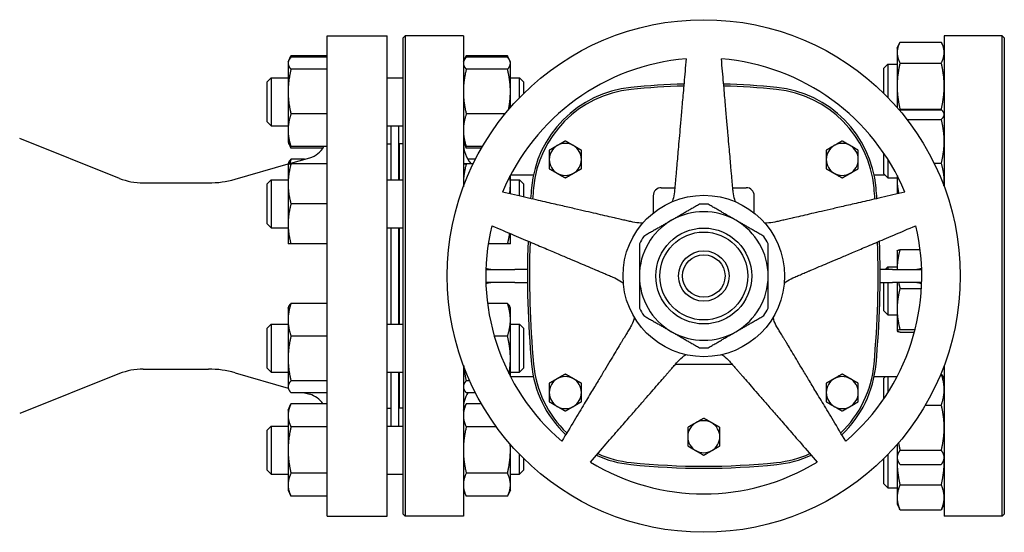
# Model space of a CAD drawing. Header units: inches. Extents: x 5 to 1128, y -85 to 748.
# Tile 503 of 656: x 578 to 593, y 431 to 439. Entities that reach past the tile are written whole.
import ezdxf

# ---------------------------------------------------------------- set-up
doc = ezdxf.new("R2010")
doc.units = ezdxf.units.IN
doc.header["$LTSCALE"] = 32
doc.header["$MEASUREMENT"] = 0
doc.layers.add('Visible (ANSI)', color=7, linetype='Continuous', lineweight=30)

msp = doc.modelspace()

# ---------------------------------------------------------------- linework, layer by layer
at = {"layer": 'Visible (ANSI)'}
for p, q in [((582.84313, 431.23367), (582.84313, 438.73367)), ((582.84313, 438.73367), (583.78063, 438.73367)), ((583.78063, 431.23367), (583.78063, 438.73367)), ((584.03063, 438.70242), (584.06188, 438.73367)), ((584.03063, 431.26492), (584.03063, 438.70242)), ((584.06188, 438.73367), (584.06188, 431.23367)), ((584.96813, 438.73367), (584.06188, 438.73367)), ((584.96813, 438.73367), (584.96813, 436.37561)), ((591.73413, 438.53951), (591.76979, 438.61598)), ((591.77922, 438.63521), (592.42305, 438.63521)), ((592.46813, 438.53951), (592.43247, 438.61598)), ((592.46813, 438.73367), (592.46813, 436.37561)), ((593.37438, 438.73367), (592.46813, 438.73367)), ((593.37438, 431.23367), (593.37438, 438.73367)), ((593.40563, 438.70242), (593.37438, 438.73367)), ((593.40563, 438.70242), (593.40563, 431.26492)), ((591.73413, 438.53951), (591.73413, 438.47137)), ((591.73413, 438.47137), (591.73413, 437.94717)), ((582.23463, 438.32488), (582.24499, 438.34708)), ((582.23463, 438.32488), (582.23463, 438.30344)), ((582.24499, 438.34708), (582.27955, 438.4212)), ((582.84313, 438.42156), (582.27972, 438.42156)), ((582.84313, 438.39714), (582.27972, 438.39714)), ((584.96813, 438.32488), (584.97842, 438.34693)), ((584.97842, 438.34693), (585.01321, 438.42155)), ((585.01321, 438.42155), (585.01322, 438.42156)), ((585.65705, 438.42156), (585.01322, 438.42156)), ((585.65705, 438.39698), (585.01322, 438.39698)), ((585.65705, 438.42156), (585.65705, 438.42155)), ((585.69185, 438.34693), (585.65705, 438.42155)), ((585.70213, 438.32488), (585.69185, 438.34693)), ((585.70213, 438.30357), (585.70213, 438.32488)), ((591.77922, 438.30753), (592.42305, 438.30753)), ((582.23463, 438.30344), (582.23463, 437.86111)), ((582.84313, 438.20974), (582.27972, 438.20974)), ((585.65705, 438.21017), (585.01322, 438.21017)), ((585.70213, 437.86162), (585.70213, 438.30357)), ((591.52813, 438.22701), (591.59063, 438.28951)), ((591.52813, 437.8304), (591.52813, 438.22701)), ((591.59063, 438.28951), (591.59063, 437.76733)), ((591.59063, 438.28951), (591.73413, 438.28951)), ((581.90563, 438.01238), (581.96813, 438.07488)), ((581.90563, 437.38738), (581.90563, 438.01238)), ((581.96813, 438.07488), (581.96813, 437.32488)), ((581.96813, 438.07488), (582.23463, 438.07488)), ((583.78063, 438.07488), (584.03063, 438.07488)), ((585.70213, 438.07488), (585.84313, 438.07488)), ((585.84313, 437.76474), (585.84313, 438.07488)), ((585.90563, 438.01238), (585.84313, 438.07488)), ((585.90563, 438.01238), (585.90563, 437.82793)), ((582.23463, 437.86111), (582.23463, 437.25754)), ((585.70213, 437.61117), (585.70213, 437.86162)), ((591.73413, 437.94717), (591.73413, 437.61117)), ((591.77922, 437.58682), (592.42305, 437.58682)), ((591.77922, 437.57846), (592.42305, 437.57846)), ((581.90563, 437.38738), (581.96813, 437.32488)), ((582.84313, 437.51247), (582.27972, 437.51247)), ((585.6194, 437.51306), (585.01322, 437.51306)), ((591.88412, 437.42836), (592.42305, 437.42836)), ((592.46813, 437.51708), (592.46162, 437.53105)), ((581.96813, 437.32488), (582.23463, 437.32488)), ((582.23463, 437.25754), (582.23463, 437.07488)), ((583.78063, 437.32488), (584.03063, 437.32488)), ((583.84313, 436.48376), (583.84313, 437.32488)), ((583.96313, 436.48376), (583.96313, 437.32488)), ((579.60236, 436.50771), (578.04805, 437.1271)), ((582.23463, 437.07488), (582.24499, 437.05267)), ((582.24499, 437.05267), (582.27955, 436.97855)), ((582.84313, 437.00261), (582.27972, 437.00261)), ((582.7784, 436.97819), (582.27972, 436.97819)), ((583.78063, 437.04617), (583.84313, 437.04617)), ((583.96313, 436.92367), (583.96813, 436.92367)), ((583.96813, 437.04367), (583.96813, 436.48376)), ((584.03063, 437.04367), (583.96813, 437.04367)), ((584.96813, 437.07488), (584.97842, 437.05282)), ((584.97842, 437.05282), (585.01321, 436.9782)), ((585.26513, 437.00277), (585.01322, 437.00277)), ((585.25087, 436.97819), (585.01322, 436.97819)), ((582.24214, 436.73388), (582.5715, 436.82832)), ((582.49256, 436.80569), (582.27972, 436.80569)), ((585.15728, 436.80585), (585.03665, 436.80585)), ((591.52813, 436.57958), (591.52813, 436.8978)), ((591.59063, 436.80266), (591.59063, 436.51708)), ((581.40828, 436.49478), (582.23463, 436.73173)), ((582.23463, 436.73376), (582.24484, 436.75565)), ((582.23463, 436.73376), (582.23463, 436.42078)), ((582.84313, 436.73408), (582.27972, 436.73408)), ((582.84313, 436.73344), (582.27972, 436.73344)), ((585.12131, 436.73377), (585.01322, 436.73377)), ((585.1213, 436.73375), (585.01322, 436.73375)), ((592.31095, 436.74198), (592.42305, 436.74198)), ((581.90563, 436.42126), (581.96813, 436.48376)), ((581.96813, 436.48376), (581.96813, 435.73376)), ((581.96813, 436.48376), (582.23463, 436.48376)), ((583.78063, 436.48376), (584.03063, 436.48376)), ((585.70213, 436.42124), (585.70213, 436.5533)), ((585.70213, 436.48376), (585.84313, 436.48376)), ((586.06104, 436.55847), (585.70483, 436.55847)), ((585.84313, 436.2323), (585.84313, 436.48376)), ((585.90563, 436.42126), (585.84313, 436.48376)), ((591.54924, 436.55847), (591.37523, 436.55847)), ((591.52813, 436.57958), (591.59063, 436.51708)), ((591.59063, 436.51708), (591.73413, 436.51708)), ((591.73413, 436.5533), (591.73413, 436.47384)), ((591.73413, 436.47384), (591.73413, 436.26708)), ((579.97254, 436.43667), (580.99482, 436.43667)), ((581.90563, 435.79626), (581.90563, 436.42126)), ((582.23463, 436.42078), (582.23463, 435.79578)), ((585.70213, 436.26485), (585.70213, 436.42124)), ((585.90563, 436.42126), (585.90563, 436.21787)), ((588.05573, 436.36162), (588.26661, 436.36162)), ((589.16965, 436.36162), (589.38053, 436.36162)), ((587.93073, 436.23662), (587.93073, 435.96713)), ((589.50553, 435.96713), (589.50553, 436.23662)), ((591.73413, 436.26708), (591.73507, 436.26507)), ((582.84313, 436.10812), (582.27972, 436.10812)), ((581.90563, 435.79626), (581.96813, 435.73376)), ((581.96813, 435.73376), (582.23463, 435.73376)), ((582.23463, 435.79578), (582.23463, 435.48376)), ((583.78063, 435.73376), (584.03063, 435.73376)), ((583.84313, 434.23358), (583.84313, 435.73376)), ((583.96313, 434.23358), (583.96313, 435.73376)), ((583.96813, 435.73376), (583.96813, 434.23358)), ((585.70213, 435.48376), (585.70213, 435.64477)), ((582.84313, 435.48344), (582.27972, 435.48344)), ((585.65705, 435.48375), (585.35511, 435.48375)), ((591.77922, 435.39474), (592.09319, 435.39474)), ((591.73413, 435.37673), (591.73453, 435.37758)), ((591.73413, 435.37673), (591.73413, 435.09209)), ((585.3196, 435.08367), (585.77313, 435.08367)), ((585.96847, 435.08367), (585.77313, 435.08367)), ((591.66313, 435.08367), (591.4678, 435.08367)), ((591.54757, 435.08367), (591.59063, 435.12673)), ((591.59063, 435.12673), (591.59063, 435.08367)), ((591.59063, 435.12673), (591.73413, 435.12673)), ((591.66313, 435.08367), (592.11666, 435.08367)), ((591.73413, 435.09209), (591.73413, 435.08367)), ((585.77313, 434.88367), (585.3196, 434.88367)), ((585.77313, 434.88367), (585.96847, 434.88367)), ((591.4678, 434.88367), (591.66313, 434.88367)), ((591.52813, 434.43923), (591.52813, 434.88367)), ((591.59063, 434.88367), (591.59063, 434.37673)), ((592.11666, 434.88367), (591.66313, 434.88367)), ((591.73413, 434.88367), (591.73413, 434.46795)), ((591.77922, 434.78945), (592.11258, 434.78945)), ((582.23463, 434.48358), (582.24484, 434.50548)), ((582.23463, 434.48358), (582.23463, 434.30013)), ((582.84313, 434.55551), (582.27972, 434.55551)), ((585.65705, 434.55567), (585.34518, 434.55567)), ((585.70213, 434.48358), (585.69185, 434.50562)), ((585.70213, 434.30051), (585.70213, 434.48358)), ((591.73413, 434.46795), (591.73413, 434.12758)), ((591.52813, 434.43923), (591.59063, 434.37673)), ((591.59063, 434.37673), (591.73413, 434.37673)), ((581.90563, 434.17108), (581.96813, 434.23358)), ((581.90563, 433.54608), (581.90563, 434.17108)), ((581.96813, 434.23358), (581.96813, 433.48358)), ((581.96813, 434.23358), (582.23463, 434.23358)), ((582.23463, 434.30013), (582.23463, 433.69629)), ((583.78063, 434.23358), (584.03063, 434.23358)), ((585.70213, 433.6968), (585.70213, 434.30051)), ((585.70213, 434.23358), (585.84313, 434.23358)), ((585.84313, 433.48358), (585.84313, 434.23358)), ((585.90563, 434.17108), (585.84313, 434.23358)), ((585.90563, 434.17108), (585.90563, 433.54608)), ((582.84313, 434.04475), (582.27972, 434.04475)), ((585.65705, 434.04534), (585.45018, 434.04534)), ((591.73413, 434.12758), (591.73413, 434.12673)), ((591.73413, 434.12673), (591.73453, 434.12587)), ((591.77922, 434.14644), (592.01344, 434.14644)), ((591.77922, 434.10872), (592.00363, 434.10872)), ((581.90563, 433.54608), (581.96813, 433.48358)), ((582.23463, 433.69629), (582.23463, 433.25473)), ((584.96813, 433.59173), (584.96813, 431.23367)), ((585.70213, 433.41404), (585.70213, 433.6968)), ((585.90563, 433.54608), (585.84313, 433.48358)), ((588.27542, 433.60572), (589.16085, 433.60572)), ((592.46813, 433.59173), (592.46813, 431.23367)), ((579.60236, 433.45963), (578.04805, 432.84023)), ((579.97254, 433.53067), (580.99482, 433.53067)), ((581.40828, 433.47256), (582.23463, 433.23561)), ((581.96813, 433.48358), (582.23463, 433.48358)), ((583.78063, 433.48358), (584.03063, 433.48358)), ((583.84313, 432.64246), (583.84313, 433.48358)), ((583.96313, 432.64246), (583.96313, 433.48358)), ((583.96813, 433.48358), (583.96813, 432.92367)), ((585.70213, 433.48358), (585.84313, 433.48358)), ((586.06104, 433.40887), (585.70483, 433.40887)), ((591.73144, 433.40887), (591.37523, 433.40887)), ((591.52813, 433.38776), (591.54924, 433.40887)), ((591.59063, 433.40887), (591.59063, 433.16467)), ((592.41374, 433.45316), (592.42305, 433.45316)), ((592.46813, 433.37225), (592.45314, 433.4044)), ((582.23463, 433.25473), (582.23463, 433.23358)), ((582.84313, 433.34782), (582.27972, 433.34782)), ((585.06773, 433.34825), (585.01322, 433.34825)), ((591.52813, 433.06954), (591.52813, 433.38776)), ((582.23463, 433.23358), (582.24484, 433.21168)), ((582.84313, 433.16165), (582.27972, 433.16165)), ((582.49256, 433.16165), (582.5715, 433.13901)), ((584.96813, 433.23358), (584.97841, 433.21154)), ((585.15728, 433.16149), (585.01322, 433.16149)), ((582.23463, 432.89246), (582.27955, 432.98879)), ((582.84313, 432.98915), (582.27972, 432.98915)), ((583.96313, 433.04367), (583.96813, 433.04367)), ((584.96813, 432.89246), (585.01321, 432.98914)), ((585.01321, 432.98914), (585.01322, 432.98915)), ((585.25087, 432.98915), (585.01322, 432.98915)), ((592.17443, 432.97022), (592.42305, 432.97022)), ((582.23463, 432.89246), (582.23463, 432.80845)), ((582.23463, 432.80845), (582.23463, 432.26691)), ((583.78063, 432.92117), (583.84313, 432.92117)), ((584.03063, 432.92367), (583.96813, 432.92367)), ((581.90563, 432.57996), (581.96813, 432.64246)), ((581.96813, 432.64246), (581.96813, 431.89246)), ((581.96813, 432.64246), (582.23463, 432.64246)), ((582.84313, 432.62776), (582.27972, 432.62776)), ((583.78063, 432.64246), (584.03063, 432.64246)), ((585.48515, 432.62829), (585.01322, 432.62829)), ((581.90563, 431.95496), (581.90563, 432.57996)), ((585.70213, 432.26744), (585.70213, 432.35617)), ((591.73413, 432.35617), (591.73413, 432.15283)), ((582.23463, 432.26691), (582.23463, 431.72592)), ((585.70213, 431.72619), (585.70213, 432.26744)), ((585.84313, 431.89246), (585.84313, 432.2026)), ((591.59063, 432.20001), (591.59063, 431.67783)), ((591.77922, 432.26431), (592.42305, 432.26431)), ((585.90563, 432.1394), (585.90563, 431.95496)), ((591.52813, 431.74033), (591.52813, 432.13693)), ((591.73413, 432.15283), (591.73413, 432.12225)), ((591.73413, 432.12225), (591.73413, 432.0855)), ((591.73413, 432.12225), (591.74912, 432.0901)), ((591.73413, 432.0855), (591.73413, 431.52864)), ((591.77922, 432.04134), (592.42305, 432.04134)), ((592.46813, 432.12225), (592.45314, 432.0901)), ((581.90563, 431.95496), (581.96813, 431.89246)), ((581.96813, 431.89246), (582.23463, 431.89246)), ((582.84313, 431.90607), (582.27972, 431.90607)), ((583.78063, 431.89246), (584.03063, 431.89246)), ((585.65705, 431.9066), (585.01322, 431.9066)), ((585.70213, 431.89246), (585.84313, 431.89246)), ((585.90563, 431.95496), (585.84313, 431.89246)), ((582.23463, 431.72592), (582.23463, 431.64246)), ((585.70213, 431.64246), (585.70213, 431.72619)), ((591.52813, 431.74033), (591.59063, 431.67783)), ((591.77922, 431.72515), (592.42305, 431.72515)), ((582.23463, 431.64246), (582.27955, 431.54614)), ((584.96813, 431.64246), (585.01321, 431.54579)), ((585.70213, 431.64246), (585.65705, 431.54579)), ((591.59063, 431.67783), (591.73413, 431.67783)), ((582.84313, 431.54578), (582.27972, 431.54578)), ((585.65705, 431.54578), (585.01322, 431.54578)), ((591.73413, 431.52864), (591.73413, 431.42783)), ((591.73413, 431.42783), (591.76979, 431.35136)), ((592.46813, 431.42783), (592.43247, 431.35136)), ((584.03063, 431.26492), (584.06188, 431.23367)), ((591.77922, 431.33213), (592.42305, 431.33213)), ((593.40563, 431.26492), (593.37438, 431.23367)), ((582.84313, 431.23367), (583.78063, 431.23367)), ((584.96813, 431.23367), (584.06188, 431.23367)), ((593.37438, 431.23367), (592.46813, 431.23367))]:
    msp.add_line(p, q, dxfattribs=at)
for radius in [4, 1.25984, 0.74803, 0.68553, 0.3937, 0.3312]:
    msp.add_circle((588.71813, 434.98367), radius, dxfattribs=at)
for centre, radius, start, end in [((588.71813, 434.98367), 3.4, 94.64927, 157.35073), ((588.71813, 434.98367), 3.4, 22.64927, 85.35073), ((587.75635, 436.20251), 1.73228, 95.817836, 174.744707), ((587.75635, 436.20251), 1.70103, 95.817836, 174.744707), ((588.71813, 426.7632), 11.22047, 91.583081, 95.817836), ((588.71813, 426.7632), 11.18922, 91.601548, 95.817836), ((588.71813, 426.7632), 11.22047, 84.182163, 88.416919), ((588.71813, 426.7632), 11.18922, 84.182163, 88.398452), ((589.67991, 436.20251), 1.70103, 5.255296, 84.182161), ((589.67991, 436.20251), 1.73228, 5.255296, 84.182161), ((582.46813, 437.1888), 0.375, 286, 330.231967), ((585.46813, 437.05847), 0.5, 180, 220.496535), ((586.55868, 436.80257), 0.25, 120, 180), ((586.55868, 436.80257), 0.25, 60, 120), ((586.55868, 436.80257), 0.25, 0, 60), ((590.87758, 436.80257), 0.25, 120, 180), ((590.87758, 436.80257), 0.25, 60, 120), ((590.87758, 436.80257), 0.25, 0, 60), ((586.55868, 436.80257), 0.25, 180, 240), ((586.55868, 436.80257), 0.25, 300, 0), ((590.87758, 436.80257), 0.25, 180, 240), ((590.87758, 436.80257), 0.25, 300, 0), ((579.97254, 437.43667), 1, 248.272718, 270), ((580.99482, 437.93667), 1.5, 270, 286), ((586.55868, 436.80257), 0.25, 240, 300), ((590.87758, 436.80257), 0.25, 240, 300), ((601.0075, 434.98367), 15.03937, 174.744704, 175.39081), ((601.0075, 434.98367), 15.00812, 174.744704, 175.408408), ((588.05573, 436.23662), 0.125, 90, 180), ((589.38053, 436.23662), 0.125, 0, 90), ((576.42876, 434.98367), 15.00812, 4.591592, 5.255296), ((576.42876, 434.98367), 15.03937, 4.60919, 5.255296), ((588.71813, 434.98367), 1.12205, 86.525352, 93.474648), ((588.71813, 434.98367), 1.00394, 120, 180), ((588.71813, 434.98367), 1.00394, 60, 120), ((588.71813, 434.98367), 1.00394, 0, 60), ((588.71813, 434.98367), 3.4, 166.64927, 229.35073), ((588.71813, 434.98367), 3.4, 310.64927, 13.35073), ((588.71813, 434.98367), 1.12205, 146.525352, 153.474648), ((588.71813, 434.98367), 1.12205, 26.525352, 33.474648), ((601.0075, 434.98367), 15.03937, 177.927003, 185.255296), ((601.0075, 434.98367), 15.00812, 177.972631, 185.255296), ((576.42876, 434.98367), 15.00812, 354.744704, 2.027369), ((576.42876, 434.98367), 15.03937, 354.744704, 2.072997), ((588.71813, 434.98367), 1.00394, 180, 240), ((588.71813, 434.98367), 1.00394, 300, 0), ((588.71813, 434.98367), 1.12205, 206.525352, 213.474648), ((588.71813, 434.98367), 1.12205, 326.525352, 333.474648), ((588.71813, 434.98367), 1.00394, 240, 300), ((588.71813, 434.98367), 1.12205, 266.525352, 273.474648), ((587.75635, 433.76482), 1.73228, 185.255296, 226.557354), ((587.75635, 433.76482), 1.70103, 185.255296, 226.325001), ((589.67991, 433.76482), 1.70103, 313.674999, 354.744707), ((589.67991, 433.76482), 1.73228, 313.442646, 354.744707), ((579.97254, 432.53067), 1, 90, 111.727282), ((580.99482, 432.03067), 1.5, 74, 90), ((586.55868, 433.16477), 0.25, 60, 120), ((590.87758, 433.16477), 0.25, 60, 120), ((586.55868, 433.16477), 0.25, 120, 180), ((586.55868, 433.16477), 0.25, 0, 60), ((590.87758, 433.16477), 0.25, 120, 180), ((590.87758, 433.16477), 0.25, 0, 60), ((582.46813, 432.77854), 0.375, 34.16838, 74), ((585.46813, 432.90887), 0.5, 149.652239, 180), ((586.55868, 433.16477), 0.25, 180, 240), ((586.55868, 433.16477), 0.25, 300, 0), ((590.87758, 433.16477), 0.25, 180, 240), ((590.87758, 433.16477), 0.25, 300, 0), ((586.55868, 433.16477), 0.25, 240, 300), ((590.87758, 433.16477), 0.25, 240, 300), ((588.71813, 432.4758), 0.25, 120, 180), ((588.71813, 432.4758), 0.25, 60, 120), ((588.71813, 432.4758), 0.25, 0, 60), ((588.71813, 432.4758), 0.25, 180, 240), ((588.71813, 432.4758), 0.25, 300, 0), ((587.75635, 433.76482), 1.73228, 245.642572, 264.182165), ((587.75635, 433.76482), 1.70103, 245.957475, 264.182165), ((588.71813, 432.4758), 0.25, 240, 300), ((589.67991, 433.76482), 1.70103, 275.817836, 294.042525), ((589.67991, 433.76482), 1.73228, 275.817836, 294.357428), ((588.71813, 434.98367), 3.4, 238.64927, 301.35073), ((588.71813, 443.20414), 11.22047, 264.182164, 275.817836), ((588.71813, 443.20414), 11.18922, 264.182164, 275.817836)]:
    msp.add_arc(centre, radius, start, end, dxfattribs=at)
for points, weights in [([(591.77922, 438.63521), (591.73413, 438.54741), (591.73413, 438.47137)], [1, 1.0379548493, 1]), ([(592.46813, 438.47137), (592.46813, 438.54741), (592.42305, 438.63521)], [1, 1.0379548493, 1]), ([(591.73413, 438.47137), (591.73413, 438.39533), (591.77922, 438.30753)], [1, 1.0379548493, 1]), ([(592.42305, 438.30753), (592.46813, 438.39533), (592.46813, 438.47137)], [1, 1.0379548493, 1]), ([(582.27972, 438.39714), (582.23463, 438.34692), (582.23463, 438.30344)], [1, 1.0379548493, 1]), ([(582.27972, 438.42156), (582.26753, 438.39538), (582.25876, 438.37083)], [1, 1.00998587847, 1.01471720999]), ([(582.27955, 438.4212), (582.27963, 438.42138), (582.27972, 438.42156)], [1.00013849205, 1.00006937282, 1]), ([(585.01322, 438.39698), (584.96813, 438.34692), (584.96813, 438.30357)], [1, 1.0379548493, 1]), ([(585.01322, 438.42156), (585.00095, 438.39525), (584.99215, 438.37059)], [1, 1.01004922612, 1.01477702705]), ([(585.67812, 438.37059), (585.66931, 438.39525), (585.65705, 438.42156)], [1.01477702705, 1.01004922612, 1]), ([(585.70213, 438.30357), (585.70213, 438.34692), (585.65705, 438.39698)], [1, 1.0379548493, 1]), ([(588.44254, 438.37248), (588.31354, 436.89801), (588.26083, 436.29552)], [1.0049190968, 1.58894872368, 2.03628035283]), ([(589.17543, 436.29552), (589.12272, 436.89801), (588.99372, 438.37248)], [2.03628035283, 1.58894872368, 1.0049190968]), ([(591.77922, 438.30753), (591.73413, 438.11441), (591.73413, 437.94717)], [1, 1.0379548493, 1]), ([(592.46813, 437.94717), (592.46813, 438.11441), (592.42305, 438.30753)], [1, 1.0379548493, 1]), ([(582.23463, 438.30344), (582.23463, 438.25995), (582.27972, 438.20974)], [1, 1.0379548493, 1]), ([(582.27972, 438.20974), (582.23463, 438.02291), (582.23463, 437.86111)], [1, 1.0379548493, 1]), ([(584.96813, 438.30357), (584.96813, 438.26022), (585.01322, 438.21017)], [1, 1.0379548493, 1]), ([(585.01322, 438.21017), (584.96813, 438.02338), (584.96813, 437.86162)], [1, 1.0379548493, 1]), ([(585.65705, 438.21017), (585.70213, 438.26022), (585.70213, 438.30357)], [1, 1.0379548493, 1]), ([(585.70213, 437.86162), (585.70213, 438.02338), (585.65705, 438.21017)], [1, 1.0379548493, 1]), ([(582.23463, 437.86111), (582.23463, 437.69931), (582.27972, 437.51247)], [1, 1.0379548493, 1]), ([(584.96813, 437.86162), (584.96813, 437.69985), (585.01322, 437.51306)], [1, 1.0379548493, 1]), ([(585.67094, 437.57493), (585.70213, 437.72555), (585.70213, 437.86162)], [1.01040343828, 1.03173329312, 1]), ([(591.73413, 437.94717), (591.73413, 437.77994), (591.77922, 437.58682)], [1, 1.0379548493, 1]), ([(592.42305, 437.58682), (592.46813, 437.77994), (592.46813, 437.94717)], [1, 1.0379548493, 1]), ([(591.77922, 437.57846), (591.77422, 437.574), (591.7698, 437.56966)], [1, 1.0040743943, 1.00727402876]), ([(591.77922, 437.58682), (591.7763, 437.58), (591.77358, 437.57329)], [1, 1.00237533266, 1.0044533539]), ([(592.42869, 437.57329), (592.42597, 437.58), (592.42305, 437.58682)], [1.0044533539, 1.00237533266, 1]), ([(592.46813, 437.50341), (592.46813, 437.53824), (592.42305, 437.57846)], [1, 1.0379548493, 1]), ([(582.27972, 437.51247), (582.23463, 437.37586), (582.23463, 437.25754)], [1, 1.0379548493, 1]), ([(585.01322, 437.51306), (584.96813, 437.37633), (584.96813, 437.25792)], [1, 1.0379548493, 1]), ([(592.42305, 437.42836), (592.46813, 437.46858), (592.46813, 437.50341)], [1, 1.0379548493, 1]), ([(592.46813, 437.08517), (592.46813, 437.24445), (592.42305, 437.42836)], [1, 1.0379548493, 1]), ([(582.23463, 437.25754), (582.23463, 437.13923), (582.27972, 437.00261)], [1, 1.0379548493, 1]), ([(584.96813, 437.25792), (584.96813, 437.1395), (585.01322, 437.00277)], [1, 1.0379548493, 1]), ([(586.55868, 437.09124), (586.4917, 437.05257), (586.43368, 437.01907)], [1.01001874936, 1.04314139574, 1]), ([(586.68368, 437.01907), (586.62567, 437.05257), (586.55868, 437.09124)], [1, 1.04314139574, 1.01001874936]), ([(590.87758, 437.09124), (590.81059, 437.05257), (590.75258, 437.01907)], [1.01001874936, 1.04314139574, 1]), ([(591.00258, 437.01907), (590.94457, 437.05257), (590.87758, 437.09124)], [1, 1.04314139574, 1.01001874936]), ([(592.42305, 436.74198), (592.46813, 436.9259), (592.46813, 437.08517)], [1, 1.0379548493, 1]), ([(582.27972, 437.00261), (582.25602, 437.02901), (582.24499, 437.05267)], [1, 1.01959616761, 1.01895725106]), ([(582.25865, 437.02909), (582.26745, 437.00446), (582.27972, 436.97819)], [1.01477953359, 1.01005189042, 1]), ([(585.01322, 437.00277), (584.98945, 437.02916), (584.97842, 437.05282)], [1, 1.01965700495, 1.01895308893]), ([(584.99215, 437.02916), (585.00095, 437.0045), (585.01322, 436.97819)], [1.01477953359, 1.01005189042, 1]), ([(586.43368, 437.01907), (586.37567, 436.98558), (586.30868, 436.9469)], [1, 1.04314139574, 1.01001874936]), ([(586.30868, 436.9469), (586.30868, 436.86955), (586.30868, 436.80257)], [1.01001874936, 1.04314139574, 1]), ([(586.80868, 436.9469), (586.7417, 436.98558), (586.68368, 437.01907)], [1.01001874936, 1.04314139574, 1]), ([(586.80868, 436.80257), (586.80868, 436.86955), (586.80868, 436.9469)], [1, 1.04314139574, 1.01001874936]), ([(590.75258, 437.01907), (590.69457, 436.98558), (590.62758, 436.9469)], [1, 1.04314139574, 1.01001874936]), ([(590.62758, 436.9469), (590.62758, 436.86955), (590.62758, 436.80257)], [1.01001874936, 1.04314139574, 1]), ([(591.12758, 436.9469), (591.06059, 436.98558), (591.00258, 437.01907)], [1.01001874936, 1.04314139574, 1]), ([(591.12758, 436.80257), (591.12758, 436.86955), (591.12758, 436.9469)], [1, 1.04314139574, 1.01001874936]), ([(582.24484, 436.75565), (582.25587, 436.77931), (582.27972, 436.80569)], [1.01894813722, 1.01972294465, 1]), ([(582.27972, 436.80569), (582.26841, 436.77135), (582.26005, 436.73902)], [1, 1.00926034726, 1.01400195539]), ([(586.30868, 436.80257), (586.30868, 436.73558), (586.30868, 436.65823)], [1, 1.04314139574, 1.01001874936]), ([(586.80868, 436.65823), (586.80868, 436.73558), (586.80868, 436.80257)], [1.01001874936, 1.04314139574, 1]), ([(590.62758, 436.80257), (590.62758, 436.73558), (590.62758, 436.65823)], [1, 1.04314139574, 1.01001874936]), ([(591.12758, 436.65823), (591.12758, 436.73558), (591.12758, 436.80257)], [1.01001874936, 1.04314139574, 1]), ([(582.27972, 436.73408), (582.23463, 436.73391), (582.23463, 436.73376)], [1, 1.0379548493, 1]), ([(582.23463, 436.73376), (582.23463, 436.73361), (582.27972, 436.73344)], [1, 1.0379548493, 1]), ([(582.27972, 436.73344), (582.23463, 436.56589), (582.23463, 436.42078)], [1, 1.0379548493, 1]), ([(585.01322, 436.73377), (584.96813, 436.73376), (584.96813, 436.73376)], [1, 1.0379548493, 1]), ([(584.96813, 436.73376), (584.96813, 436.73375), (585.01322, 436.73375)], [1, 1.0379548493, 1]), ([(585.01322, 436.73375), (584.96813, 436.56627), (584.96813, 436.42124)], [1, 1.0379548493, 1]), ([(586.30868, 436.65823), (586.37567, 436.61955), (586.43368, 436.58606)], [1.01001874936, 1.04314139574, 1]), ([(586.68368, 436.58606), (586.7417, 436.61955), (586.80868, 436.65823)], [1, 1.04314139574, 1.01001874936]), ([(590.62758, 436.65823), (590.69457, 436.61955), (590.75258, 436.58606)], [1.01001874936, 1.04314139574, 1]), ([(591.00258, 436.58606), (591.06059, 436.61955), (591.12758, 436.65823)], [1, 1.04314139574, 1.01001874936]), ([(592.46813, 436.47384), (592.46813, 436.59829), (592.42305, 436.74198)], [1, 1.0379548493, 1]), ([(585.70213, 436.42124), (585.70213, 436.47989), (585.69521, 436.53992)], [1, 1.015008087, 1.01814719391]), ([(586.43368, 436.58606), (586.4917, 436.55257), (586.55868, 436.51389)], [1, 1.04314139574, 1.01001874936]), ([(586.55868, 436.51389), (586.62567, 436.55257), (586.68368, 436.58606)], [1.01001874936, 1.04314139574, 1]), ([(590.75258, 436.58606), (590.81059, 436.55257), (590.87758, 436.51389)], [1, 1.04314139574, 1.01001874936]), ([(590.87758, 436.51389), (590.94457, 436.55257), (591.00258, 436.58606)], [1.01001874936, 1.04314139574, 1]), ([(591.73768, 436.54648), (591.73413, 436.50994), (591.73413, 436.47384)], [1.01538519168, 1.0107208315, 1]), ([(591.73413, 436.47384), (591.73413, 436.37684), (591.76072, 436.27099)], [1, 1.02933840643, 1.01332070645]), ([(592.46327, 436.38864), (592.46813, 436.43159), (592.46813, 436.47384)], [1.01681376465, 1.01256956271, 1]), ([(582.23463, 436.42078), (582.23463, 436.27568), (582.27972, 436.10812)], [1, 1.0379548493, 1]), ([(584.96813, 436.42124), (584.96813, 436.3997), (584.96906, 436.3781)], [1, 1.00545957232, 1.00934849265]), ([(585.69061, 436.26752), (585.70213, 436.34587), (585.70213, 436.42124)], [1.01896925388, 1.01937120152, 1]), ([(587.6118, 435.82397), (587.02251, 435.96002), (585.58034, 436.29297)], [2.0263127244, 1.58117079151, 1]), ([(591.85592, 436.29297), (590.41375, 435.96002), (589.82447, 435.82397)], [1, 1.58117079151, 2.0263127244]), ([(582.27972, 436.10812), (582.23463, 435.94074), (582.23463, 435.79578)], [1, 1.0379548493, 1]), ([(588.65013, 436.10365), (588.42109, 435.97142), (588.21616, 435.8531)], [1.0171026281, 1.03775343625, 1]), ([(589.2201, 435.8531), (589.01517, 435.97142), (588.78614, 436.10365)], [1, 1.03775343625, 1.0171026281]), ([(588.21616, 435.8531), (588.01124, 435.73479), (587.7822, 435.60255)], [1, 1.03775343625, 1.0171026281]), ([(589.65407, 435.60255), (589.42503, 435.73479), (589.2201, 435.8531)], [1.0171026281, 1.03775343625, 1]), ([(582.23463, 435.79578), (582.23463, 435.65082), (582.27972, 435.48344)], [1, 1.0379548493, 1]), ([(585.41002, 435.76877), (586.77246, 435.19045), (587.32917, 434.95414)], [1, 1.58117079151, 2.0263127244]), ([(590.1071, 434.95414), (590.6638, 435.19045), (592.02625, 435.76877)], [2.0263127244, 1.58117079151, 1]), ([(585.65705, 435.48375), (585.68053, 435.57097), (585.69158, 435.64925)], [1, 1.01941678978, 1.01896725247]), ([(582.27972, 435.48344), (582.2347, 435.48361), (582.23463, 435.48376)], [1, 1.03789475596, 1.00011999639]), ([(585.70213, 435.48376), (585.70213, 435.48375), (585.65705, 435.48375)], [1.00000485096, 1.03795242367, 1]), ([(587.7142, 435.48477), (587.7142, 435.2203), (587.7142, 434.98367)], [1.0171026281, 1.03775343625, 1]), ([(589.72207, 434.98367), (589.72207, 435.2203), (589.72207, 435.48477)], [1, 1.03775343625, 1.0171026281]), ([(591.77922, 435.39474), (591.73413, 435.23255), (591.73413, 435.09209)], [1, 1.0379548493, 1]), ([(591.73453, 435.37758), (591.73825, 435.38555), (591.77922, 435.39474)], [1.00648758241, 1.03437304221, 1]), ([(591.73413, 435.09209), (591.73413, 435.08788), (591.73417, 435.08367)], [1, 1.00109767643, 1.00213186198]), ([(587.7142, 434.98367), (587.7142, 434.74704), (587.7142, 434.48257)], [1, 1.03775343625, 1.0171026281]), ([(589.72207, 434.48257), (589.72207, 434.74704), (589.72207, 434.98367)], [1.0171026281, 1.03775343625, 1]), ([(591.77922, 434.78945), (591.73413, 434.61716), (591.73413, 434.46795)], [1, 1.0379548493, 1]), ([(591.75633, 434.88367), (591.76566, 434.83822), (591.77922, 434.78945)], [1.0157222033, 1.01111767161, 1]), ([(582.27972, 434.55551), (582.23463, 434.41865), (582.23463, 434.30013)], [1, 1.0379548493, 1]), ([(582.24484, 434.50548), (582.25587, 434.52913), (582.27972, 434.55551)], [1.01894813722, 1.01972294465, 1]), ([(585.70213, 434.30051), (585.70213, 434.41893), (585.65705, 434.55567)], [1, 1.0379548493, 1]), ([(585.65705, 434.55567), (585.68082, 434.52928), (585.69185, 434.50562)], [1, 1.01966212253, 1.01895272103]), ([(591.73413, 434.46795), (591.73413, 434.31874), (591.77922, 434.14644)], [1, 1.0379548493, 1]), ([(587.7822, 434.36478), (588.01124, 434.23255), (588.21616, 434.11423)], [1.0171026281, 1.03775343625, 1]), ([(589.2201, 434.11423), (589.42503, 434.23255), (589.65407, 434.36478)], [1, 1.03775343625, 1.0171026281]), ([(582.23463, 434.30013), (582.23463, 434.18161), (582.27972, 434.04475)], [1, 1.0379548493, 1]), ([(585.65705, 434.04534), (585.70213, 434.18208), (585.70213, 434.30051)], [1, 1.0379548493, 1]), ([(587.57708, 434.19115), (587.26559, 433.67275), (586.50328, 432.40405)], [2.0263127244, 1.58117079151, 1]), ([(590.93298, 432.40405), (590.17067, 433.67275), (589.85919, 434.19115)], [1, 1.58117079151, 2.0263127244]), ([(582.27972, 434.04475), (582.23463, 433.85801), (582.23463, 433.69629)], [1, 1.0379548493, 1]), ([(585.70213, 433.6968), (585.70213, 433.85856), (585.65705, 434.04534)], [1, 1.0379548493, 1]), ([(588.21616, 434.11423), (588.42109, 433.99592), (588.65013, 433.86368)], [1, 1.03775343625, 1.0171026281]), ([(588.78614, 433.86368), (589.01517, 433.99592), (589.2201, 434.11423)], [1.0171026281, 1.03775343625, 1]), ([(591.77922, 434.14644), (591.73413, 434.13634), (591.73413, 434.12758)], [1, 1.0379548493, 1]), ([(591.73413, 434.12758), (591.73413, 434.11883), (591.77922, 434.10872)], [1, 1.0379548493, 1]), ([(582.23463, 433.69629), (582.23463, 433.53456), (582.27972, 433.34782)], [1, 1.0379548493, 1]), ([(584.97388, 433.57635), (584.98398, 433.46938), (585.01322, 433.34825)], [1.0174904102, 1.02428964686, 1]), ([(585.68003, 433.45726), (585.70213, 433.5814), (585.70213, 433.6968)], [1.01576618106, 1.02678390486, 1]), ([(586.9492, 432.08007), (587.92023, 433.19712), (588.31701, 433.65356)], [1, 1.58117079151, 2.0263127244]), ([(589.11926, 433.65356), (589.51603, 433.19712), (590.48707, 432.08007)], [2.0263127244, 1.58117079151, 1]), ([(586.55868, 433.45345), (586.4917, 433.41477), (586.43368, 433.38128)], [1.01001874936, 1.04314139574, 1]), ([(586.68368, 433.38128), (586.62567, 433.41477), (586.55868, 433.45345)], [1, 1.04314139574, 1.01001874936]), ([(590.87758, 433.45345), (590.81059, 433.41477), (590.75258, 433.38128)], [1.01001874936, 1.04314139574, 1]), ([(591.00258, 433.38128), (590.94457, 433.41477), (590.87758, 433.45345)], [1, 1.04314139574, 1.01001874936]), ([(592.46813, 433.21169), (592.46813, 433.32375), (592.42305, 433.45316)], [1, 1.0379548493, 1]), ([(592.42305, 433.45316), (592.44231, 433.42764), (592.45314, 433.4044)], [1, 1.01586753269, 1.0184677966]), ([(582.27972, 433.34782), (582.23463, 433.29794), (582.23463, 433.25473)], [1, 1.0379548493, 1]), ([(582.23463, 433.25473), (582.23463, 433.21153), (582.27972, 433.16165)], [1, 1.0379548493, 1]), ([(585.01322, 433.34825), (584.96813, 433.29821), (584.96813, 433.25487)], [1, 1.0379548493, 1]), ([(584.96813, 433.25487), (584.96813, 433.21153), (585.01322, 433.16149)], [1, 1.0379548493, 1]), ([(586.43368, 433.38128), (586.37567, 433.34778), (586.30868, 433.30911)], [1, 1.04314139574, 1.01001874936]), ([(586.30868, 433.30911), (586.30868, 433.23176), (586.30868, 433.16477)], [1.01001874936, 1.04314139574, 1]), ([(586.80868, 433.30911), (586.7417, 433.34778), (586.68368, 433.38128)], [1.01001874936, 1.04314139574, 1]), ([(586.80868, 433.16477), (586.80868, 433.23176), (586.80868, 433.30911)], [1, 1.04314139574, 1.01001874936]), ([(590.75258, 433.38128), (590.69457, 433.34778), (590.62758, 433.30911)], [1, 1.04314139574, 1.01001874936]), ([(590.62758, 433.30911), (590.62758, 433.23176), (590.62758, 433.16477)], [1.01001874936, 1.04314139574, 1]), ([(591.12758, 433.30911), (591.06059, 433.34778), (591.00258, 433.38128)], [1.01001874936, 1.04314139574, 1]), ([(591.12758, 433.16477), (591.12758, 433.23176), (591.12758, 433.30911)], [1, 1.04314139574, 1.01001874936]), ([(586.30868, 433.16477), (586.30868, 433.09778), (586.30868, 433.02043)], [1, 1.04314139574, 1.01001874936]), ([(586.80868, 433.02043), (586.80868, 433.09778), (586.80868, 433.16477)], [1.01001874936, 1.04314139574, 1]), ([(590.62758, 433.16477), (590.62758, 433.09778), (590.62758, 433.02043)], [1, 1.04314139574, 1.01001874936]), ([(591.12758, 433.02043), (591.12758, 433.09778), (591.12758, 433.16477)], [1.01001874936, 1.04314139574, 1]), ([(592.42305, 432.97022), (592.46813, 433.09962), (592.46813, 433.21169)], [1, 1.0379548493, 1]), ([(582.27972, 432.98915), (582.23463, 432.89232), (582.23463, 432.80845)], [1, 1.0379548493, 1]), ([(582.27955, 432.98879), (582.27963, 432.98897), (582.27972, 432.98915)], [1.00013849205, 1.00006937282, 1]), ([(585.01322, 432.98915), (584.96813, 432.89246), (584.96813, 432.80872)], [1, 1.0379548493, 1]), ([(586.30868, 433.02043), (586.37567, 432.98176), (586.43368, 432.94827)], [1.01001874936, 1.04314139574, 1]), ([(586.43368, 432.94827), (586.4917, 432.91477), (586.55868, 432.8761)], [1, 1.04314139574, 1.01001874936]), ([(586.55868, 432.8761), (586.62567, 432.91477), (586.68368, 432.94827)], [1.01001874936, 1.04314139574, 1]), ([(586.68368, 432.94827), (586.7417, 432.98176), (586.80868, 433.02043)], [1, 1.04314139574, 1.01001874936]), ([(590.62758, 433.02043), (590.69457, 432.98176), (590.75258, 432.94827)], [1.01001874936, 1.04314139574, 1]), ([(590.75258, 432.94827), (590.81059, 432.91477), (590.87758, 432.8761)], [1, 1.04314139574, 1.01001874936]), ([(590.87758, 432.8761), (590.94457, 432.91477), (591.00258, 432.94827)], [1.01001874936, 1.04314139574, 1]), ([(591.00258, 432.94827), (591.06059, 432.98176), (591.12758, 433.02043)], [1, 1.04314139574, 1.01001874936]), ([(592.46813, 432.61726), (592.46813, 432.78107), (592.42305, 432.97022)], [1, 1.0379548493, 1]), ([(582.23463, 432.80845), (582.23463, 432.72459), (582.27972, 432.62776)], [1, 1.0379548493, 1]), ([(584.96813, 432.80872), (584.96813, 432.72498), (585.01322, 432.62829)], [1, 1.0379548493, 1]), ([(582.27972, 432.62776), (582.23463, 432.43438), (582.23463, 432.26691)], [1, 1.0379548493, 1]), ([(585.01322, 432.62829), (584.96813, 432.43491), (584.96813, 432.26744)], [1, 1.0379548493, 1]), ([(588.59313, 432.6923), (588.53512, 432.65881), (588.46813, 432.62013)], [1, 1.04314139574, 1.01001874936]), ([(588.71813, 432.76447), (588.65115, 432.7258), (588.59313, 432.6923)], [1.01001874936, 1.04314139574, 1]), ([(588.84313, 432.6923), (588.78512, 432.7258), (588.71813, 432.76447)], [1, 1.04314139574, 1.01001874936]), ([(588.96813, 432.62013), (588.90115, 432.65881), (588.84313, 432.6923)], [1.01001874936, 1.04314139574, 1]), ([(588.46813, 432.62013), (588.46813, 432.54278), (588.46813, 432.4758)], [1.01001874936, 1.04314139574, 1]), ([(588.46813, 432.4758), (588.46813, 432.40881), (588.46813, 432.33146)], [1, 1.04314139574, 1.01001874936]), ([(588.96813, 432.4758), (588.96813, 432.54278), (588.96813, 432.62013)], [1, 1.04314139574, 1.01001874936]), ([(588.96813, 432.33146), (588.96813, 432.40881), (588.96813, 432.4758)], [1.01001874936, 1.04314139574, 1]), ([(592.42305, 432.26431), (592.46813, 432.45346), (592.46813, 432.61726)], [1, 1.0379548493, 1]), ([(585.70213, 432.26744), (585.70213, 432.31338), (585.69897, 432.35981)], [1, 1.01013154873, 1.01485412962]), ([(588.46813, 432.33146), (588.53512, 432.29278), (588.59313, 432.25929)], [1.01001874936, 1.04314139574, 1]), ([(588.84313, 432.25929), (588.90115, 432.29278), (588.96813, 432.33146)], [1, 1.04314139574, 1.01001874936]), ([(591.75521, 432.38057), (591.76485, 432.32459), (591.77922, 432.26431)], [1.0162560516, 1.01179100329, 1]), ([(582.23463, 432.26691), (582.23463, 432.09945), (582.27972, 431.90607)], [1, 1.0379548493, 1]), ([(584.96813, 432.26744), (584.96813, 432.09997), (585.01322, 431.9066)], [1, 1.0379548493, 1]), ([(585.65705, 431.9066), (585.70213, 432.09997), (585.70213, 432.26744)], [1, 1.0379548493, 1]), ([(588.59313, 432.25929), (588.65115, 432.2258), (588.71813, 432.18712)], [1, 1.04314139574, 1.01001874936]), ([(588.71813, 432.18712), (588.78512, 432.2258), (588.84313, 432.25929)], [1.01001874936, 1.04314139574, 1]), ([(591.77922, 432.26431), (591.73413, 432.20456), (591.73413, 432.15283)], [1, 1.0379548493, 1]), ([(592.46813, 432.15283), (592.46813, 432.20456), (592.42305, 432.26431)], [1, 1.0379548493, 1]), ([(591.73413, 432.15283), (591.73413, 432.10109), (591.77922, 432.04134)], [1, 1.0379548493, 1]), ([(591.73461, 432.12123), (591.73413, 432.10335), (591.73413, 432.0855)], [1.00702656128, 1.00391765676, 1]), ([(591.73413, 432.0855), (591.73413, 431.91826), (591.77922, 431.72515)], [1, 1.0379548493, 1]), ([(592.42305, 432.04134), (592.46813, 432.10109), (592.46813, 432.15283)], [1, 1.0379548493, 1]), ([(592.42305, 431.72515), (592.46813, 431.91826), (592.46813, 432.0855)], [1, 1.0379548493, 1]), ([(592.46813, 432.0855), (592.46813, 432.10335), (592.46766, 432.12123)], [1, 1.00391765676, 1.00702656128]), ([(582.27972, 431.90607), (582.23463, 431.80953), (582.23463, 431.72592)], [1, 1.0379548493, 1]), ([(585.01322, 431.9066), (584.96813, 431.80992), (584.96813, 431.72619)], [1, 1.0379548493, 1]), ([(585.70213, 431.72619), (585.70213, 431.80992), (585.65705, 431.9066)], [1, 1.0379548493, 1]), ([(582.23463, 431.72592), (582.23463, 431.64232), (582.27972, 431.54578)], [1, 1.0379548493, 1]), ([(584.96813, 431.72619), (584.96813, 431.64246), (585.01322, 431.54578)], [1, 1.0379548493, 1]), ([(585.65705, 431.54578), (585.70213, 431.64246), (585.70213, 431.72619)], [1, 1.0379548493, 1]), ([(591.77922, 431.72515), (591.73413, 431.61984), (591.73413, 431.52864)], [1, 1.0379548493, 1]), ([(592.46813, 431.52864), (592.46813, 431.61984), (592.42305, 431.72515)], [1, 1.0379548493, 1]), ([(591.73413, 431.52864), (591.73413, 431.43744), (591.77922, 431.33213)], [1, 1.0379548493, 1]), ([(592.42305, 431.33213), (592.46813, 431.43744), (592.46813, 431.52864)], [1, 1.0379548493, 1]), ([(591.77922, 431.33213), (591.77421, 431.34188), (591.76979, 431.35136)], [1, 1.00407640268, 1.00727718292]), ([(592.43247, 431.35136), (592.42805, 431.34188), (592.42305, 431.33213)], [1.00727718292, 1.00407640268, 1])]:
    msp.add_rational_spline(points, weights, degree=2, dxfattribs=at)
for points, knots in [([(588.26083, 436.29552), (588.25717, 436.25365), (588.24843, 436.21275), (588.23255, 436.16457), (588.22854, 436.15358), (588.2241, 436.1426)], [0.50338205, 0.50338205, 0.50338205, 0.50338205, 0.802538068, 0.802538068, 0.89013428, 0.89013428, 0.89013428, 0.89013428]), ([(589.21217, 436.1426), (589.20773, 436.15358), (589.20372, 436.16457), (589.18784, 436.21275), (589.1791, 436.25365), (589.17543, 436.29552)], [2.317982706, 2.317982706, 2.317982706, 2.317982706, 2.405578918, 2.405578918, 2.704734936, 2.704734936, 2.704734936, 2.704734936]), ([(587.76859, 435.81166), (587.75677, 435.81083), (587.74508, 435.8104), (587.69436, 435.81019), (587.65275, 435.81452), (587.6118, 435.82397)], [2.317982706, 2.317982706, 2.317982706, 2.317982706, 2.405578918, 2.405578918, 2.704734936, 2.704734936, 2.704734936, 2.704734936]), ([(589.82447, 435.82397), (589.78351, 435.81452), (589.74191, 435.81019), (589.69118, 435.8104), (589.67949, 435.81083), (589.66768, 435.81166)], [0.50338205, 0.50338205, 0.50338205, 0.50338205, 0.802538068, 0.802538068, 0.89013428, 0.89013428, 0.89013428, 0.89013428]), ([(587.32917, 434.95414), (587.36786, 434.93771), (587.40406, 434.91676), (587.44498, 434.88677), (587.45418, 434.87956), (587.46325, 434.87194)], [0.50338205, 0.50338205, 0.50338205, 0.50338205, 0.802538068, 0.802538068, 0.89013428, 0.89013428, 0.89013428, 0.89013428]), ([(589.97301, 434.87194), (589.98208, 434.87956), (589.99129, 434.88677), (590.0322, 434.91676), (590.0684, 434.93771), (590.1071, 434.95414)], [2.317982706, 2.317982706, 2.317982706, 2.317982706, 2.405578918, 2.405578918, 2.704734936, 2.704734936, 2.704734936, 2.704734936]), ([(587.63724, 434.33646), (587.63438, 434.32497), (587.63117, 434.31372), (587.6157, 434.26541), (587.59873, 434.22718), (587.57708, 434.19115)], [2.317982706, 2.317982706, 2.317982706, 2.317982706, 2.405578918, 2.405578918, 2.704734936, 2.704734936, 2.704734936, 2.704734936]), ([(589.85919, 434.19115), (589.83754, 434.22718), (589.82057, 434.26541), (589.80509, 434.31372), (589.80188, 434.32497), (589.79902, 434.33646)], [0.50338205, 0.50338205, 0.50338205, 0.50338205, 0.802538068, 0.802538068, 0.89013428, 0.89013428, 0.89013428, 0.89013428]), ([(588.31701, 433.65356), (588.34458, 433.68528), (588.3757, 433.71324), (588.41686, 433.74288), (588.42657, 433.74941), (588.43661, 433.75568)], [0.50338205, 0.50338205, 0.50338205, 0.50338205, 0.802538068, 0.802538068, 0.89013428, 0.89013428, 0.89013428, 0.89013428]), ([(588.99965, 433.75568), (589.0097, 433.74941), (589.0194, 433.74288), (589.06057, 433.71324), (589.09168, 433.68528), (589.11926, 433.65356)], [2.317982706, 2.317982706, 2.317982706, 2.317982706, 2.405578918, 2.405578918, 2.704734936, 2.704734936, 2.704734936, 2.704734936])]:
    msp.add_open_spline(points, degree=3, knots=knots, dxfattribs=at)
for points in [[(585.32035, 435.10608), (585.36919, 435.09108), (585.4199, 435.08367), (585.46813, 435.08367)], [(591.96813, 435.08367), (592.01637, 435.08367), (592.06707, 435.09108), (592.11591, 435.10608)], [(585.46813, 434.88367), (585.4199, 434.88367), (585.36919, 434.87626), (585.32035, 434.86126)], [(592.11591, 434.86126), (592.06707, 434.87626), (592.01637, 434.88367), (591.96813, 434.88367)]]:
    msp.add_open_spline(points, degree=3, dxfattribs=at)

doc.saveas('drawing.dxf')
